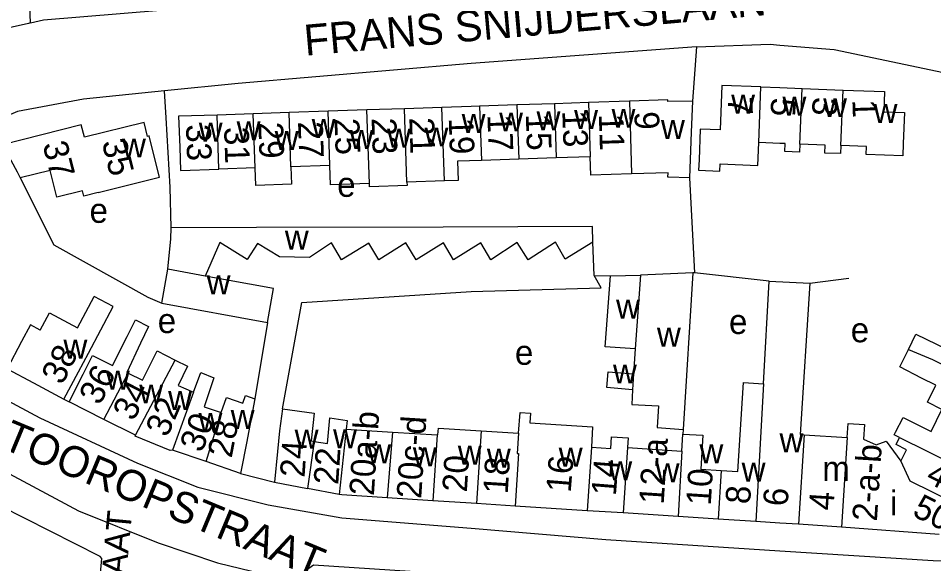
# Model space of a CAD drawing. Extents: x 163012 to 165277, y 382513 to 383987.
# Drawn here: x 163226.7 to 163374.9, y 383455.5 to 383543.8 of the extents above; entities that cross this region are included whole.
import ezdxf

# ---------------------------------------------------------------- set-up
doc = ezdxf.new("R2010")
doc.units = 0
for name, color, linetype in [('BLT_Basislijn', 7, 'Continuous'), ('BLT_Bebouwing', 7, 'Continuous'), ('BLT_Centroide', 7, 'Continuous'), ('BLT_Huisnummer', 7, 'Continuous'), ('BLT_Huisnummer_ tussenligend', 7, 'Continuous'), ('BLT_Huisnummer_reeks', 7, 'Continuous'), ('BLT_Onderverdeling_panden', 7, 'Continuous'), ('BLT_Straatnaam', 7, 'Continuous'), ('BLT_Straatnaam_verkleind', 7, 'Continuous')]:
    doc.layers.add(name, color=color, linetype=linetype)

msp = doc.modelspace()

# ---------------------------------------------------------------- linework, layer by layer
at = {"layer": 'BLT_Basislijn'}
for p, q in [((163228.67, 383543.09), (163228.47, 383548.01)), ((163336.5, 383539.25), (163335.85, 383530.43)), ((163335.38, 383517.99), (163336.2, 383502.64)), ((163319.95, 383502.19), (163319.71, 383507.62)), ((163319.95, 383502.19), (163322.56, 383502.17)), ((163336.2, 383502.64), (163335.93, 383502.63)), ((163348.28, 383501.26), (163336.2, 383502.64)), ((163354.83, 383500.96), (163361.16, 383501.75)), ((163267.05, 383494.59), (163265.02, 383482.23)), ((163234.08, 383482.17), (163234.95, 383481.73)), ((163262.68, 383470.15), (163268.2, 383468.72))]:
    msp.add_line(p, q, dxfattribs=at)
for points in [[(163228.67, 383543.09), (163230.79, 383543.58), (163300.04, 383549.39), (163313.3, 383550.28)], [(163228.67, 383543.09), (163228.34, 383543.02), (163224.25, 383542.08), (163216.86, 383540.01), (163209.47, 383536.17)], [(163336.5, 383539.25), (163300.04, 383536.55), (163262.29, 383533.3), (163250.36, 383532.09)], [(163336.5, 383539.25), (163348.44, 383539.63), (163350, 383539.5)], [(163350, 383539.5), (163358.76, 383538.78), (163377.49, 383534.85)], [(163250.36, 383532.09), (163237.27, 383530.77), (163226.57, 383528.78), (163222.26, 383526.92)], [(163251.47, 383509.94), (163251.3, 383516.48), (163250.63, 383527.73), (163250.36, 383532.09)], [(163227.04, 383517.99), (163232.46, 383507.14), (163247.69, 383498.72), (163249.94, 383497.74)], [(163196.51, 383505.1), (163196.24, 383504.16), (163196.4, 383500.95), (163198.47, 383497.97), (163214.54, 383487.31), (163217.59, 383485.88), (163230.18, 383479.13), (163245.99, 383471.81), (163255.76, 383467.91), (163267.15, 383465.05), (163279.09, 383462.98), (163300.04, 383461.31), (163321.83, 383459.48), (163350, 383457.65)], [(163269.47, 383480.61), (163272.61, 383497.84), (163300.04, 383499.62), (163321.09, 383500.21), (163319.95, 383502.19)], [(163184.33, 383500.75), (163186.32, 383498.54), (163190.13, 383495.52), (163190.16, 383495.32), (163205.31, 383484.95), (163211.17, 383482.66), (163210.82, 383481.34), (163209.54, 383479.22), (163209.54, 383478.49), (163236.44, 383464.09), (163249.33, 383458.92), (163258.94, 383455.66), (163270.08, 383452.98), (163271.42, 383453.15), (163274.48, 383455.37), (163300.04, 383453.71), (163307.65, 383453.26), (163306.76, 383444.71)], [(163334.32, 383477.28), (163334.28, 383476.53)], [(163239.37, 383447.03), (163240.21, 383456.4), (163239.99, 383456.72), (163219.65, 383466.98), (163205.67, 383474.35), (163205.09, 383474.35), (163205, 383474.12), (163204.07, 383467.92), (163192.37, 383468.83)], [(163350, 383457.65), (163374.82, 383456.04), (163379.93, 383455.86), (163382.6, 383457.33), (163384.68, 383460.02)]]:
    msp.add_lwpolyline(points, dxfattribs=at)
at = {"layer": 'BLT_Bebouwing'}
for p, q in [((163346.94, 383532.74), (163350, 383532.62)), ((163350, 383532.62), (163353.58, 383532.49)), ((163353.58, 383532.49), (163360.22, 383532.23)), ((163307.44, 383529.81), (163301.37, 383529.61)), ((163313.51, 383530.01), (163307.44, 383529.81)), ((163319, 383530.2), (163313.51, 383530.01)), ((163325.64, 383530.42), (163319, 383530.2)), ((163335.85, 383530.43), (163331.87, 383530.4)), ((163264.75, 383528.38), (163258.89, 383528.18)), ((163270.56, 383528.58), (163264.75, 383528.38)), ((163276.86, 383528.79), (163270.56, 383528.58)), ((163283.16, 383529), (163276.86, 383528.79)), ((163289.23, 383529.2), (163283.16, 383529)), ((163295.3, 383529.4), (163289.23, 383529.2)), ((163350, 383523.59), (163346.6, 383523.72)), ((163307.74, 383521.05), (163301.67, 383520.84)), ((163313.8, 383521.25), (163307.74, 383521.05)), ((163319.3, 383521.43), (163313.8, 383521.25)), ((163265.05, 383519.62), (163259.19, 383519.42)), ((163277.16, 383520.02), (163270.85, 383519.81)), ((163295.7, 383517.51), (163289.63, 383517.31)), ((163249.94, 383497.74), (163250.92, 383503.24)), ((163322.56, 383502.17), (163327.44, 383502.26)), ((163335.93, 383502.63), (163327.44, 383502.26)), ((163335.93, 383502.63), (163334.32, 383477.28)), ((163347.35, 383484.68), (163348.28, 383501.26)), ((163348.28, 383501.26), (163354.83, 383500.96)), ((163249.94, 383497.74), (163267.05, 383494.59)), ((163326.58, 383490.31), (163326.29, 383486.28)), ((163224.89, 383487.09), (163229.15, 383484.81)), ((163229.15, 383484.81), (163234.08, 383482.17)), ((163326.14, 383483.69), (163326.02, 383481.3)), ((163240.58, 383478.9), (163234.95, 383481.73)), ((163326.02, 383481.3), (163330.35, 383481.1)), ((163330.35, 383481.1), (163330.12, 383477.6)), ((163245.71, 383476.33), (163240.58, 383478.9)), ((163279.77, 383477.34), (163287.31, 383476.86)), ((163287.31, 383476.86), (163294.52, 383476.39)), ((163301.62, 383477.04), (163307.69, 383476.65)), ((163330.12, 383477.6), (163334.32, 383477.28)), ((163334.13, 383473.78), (163334.28, 383476.53)), ((163353.95, 383476.41), (163360.9, 383475.97)), ((163367.21, 383475.37), (163369.57, 383472.13)), ((163257.1, 383472.06), (163251.69, 383473.92)), ((163325.33, 383474.34), (163334.13, 383473.78)), ((163262.68, 383470.15), (163257.1, 383472.06)), ((163262.79, 383470.7), (163262.68, 383470.15)), ((163268.2, 383468.72), (163273.55, 383467.72)), ((163278.67, 383466.75), (163273.55, 383467.72)), ((163293.83, 383465.73), (163286.42, 383466.21)), ((163307.13, 383464.88), (163300.86, 383465.28)), ((163318.82, 383464.12), (163307.13, 383464.88)), ((163324.64, 383463.75), (163318.82, 383464.12)), ((163333.54, 383463.18), (163324.64, 383463.75)), ((163340.02, 383462.76), (163333.54, 383463.18)), ((163346.11, 383462.37), (163340.02, 383462.76)), ((163350, 383462.12), (163346.11, 383462.37)), ((163353.02, 383461.93), (163350, 383462.12)), ((163359.96, 383461.48), (163353.02, 383461.93)), ((163375.78, 383460.28), (163359.96, 383461.48))]:
    msp.add_line(p, q, dxfattribs=at)
for points in [[(163346.94, 383532.74), (163340.59, 383532.99), (163340.32, 383525.8), (163337.11, 383525.92), (163336.92, 383520.93), (163336.85, 383519.24), (163340.3, 383519.11), (163340.34, 383520.26), (163346.45, 383520.03), (163346.6, 383523.72)], [(163360.23, 383532.23), (163366.95, 383531.98), (163366.82, 383528.71), (163370.15, 383528.59), (163369.96, 383523.59), (163369.89, 383521.58), (163363.95, 383521.8), (163364, 383523.1), (163359.88, 383523.25)], [(163331.87, 383530.4), (163331.86, 383530.63), (163325.64, 383530.42)], [(163335.85, 383530.43), (163335.66, 383525.43), (163335.38, 383517.99)], [(163258.89, 383528.18), (163252.67, 383527.98), (163252.84, 383522.96), (163252.96, 383519.21), (163259.19, 383519.42)], [(163301.37, 383529.61), (163300.04, 383529.56), (163295.3, 383529.4)], [(163239.66, 383515.62), (163249.59, 383518.11), (163249.16, 383519.8), (163247.91, 383524.79), (163247.64, 383524.72), (163247.07, 383527), (163237.41, 383524.58)], [(163237.41, 383524.58), (163236.91, 383526.58), (163224.15, 383523.37)], [(163224.15, 383523.37), (163226.52, 383518.97), (163227.04, 383517.99)], [(163353.24, 383523.49), (163353.19, 383522.19), (163350.81, 383522.29), (163350.85, 383523.56), (163350, 383523.59)], [(163359.88, 383523.25), (163359.83, 383521.93), (163357.3, 383522.03), (163357.35, 383523.33), (163353.24, 383523.49)], [(163301.67, 383520.84), (163297.79, 383520.71), (163297.9, 383517.59), (163295.7, 383517.51)], [(163326, 383518.64), (163319.4, 383518.42), (163319.3, 383521.43)], [(163270.85, 383519.81), (163270.95, 383516.97), (163265.15, 383516.77), (163265.05, 383519.62)], [(163283.57, 383517.11), (163277.26, 383516.89), (163277.16, 383520.02)], [(163239.66, 383515.62), (163237.31, 383515.03), (163237.09, 383515.92), (163232.96, 383514.89), (163231.88, 383519.2), (163227.04, 383517.99)], [(163335.38, 383517.99), (163331.99, 383518.12), (163331.86, 383518.12), (163331.89, 383518.84), (163326, 383518.64)], [(163289.63, 383517.31), (163289.65, 383516.77), (163283.58, 383516.57), (163283.57, 383517.11)], [(163250.92, 383503.24), (163251.4, 383508.15), (163251.47, 383509.94)], [(163319.71, 383507.62), (163319.66, 383510.14), (163295.47, 383510.03), (163265.28, 383509.96), (163251.47, 383509.94)], [(163319.71, 383507.62), (163315.22, 383504.87), (163313.65, 383507.6), (163309.26, 383504.72), (163307.49, 383507.57), (163303.18, 383504.73), (163301.57, 383507.49), (163297.16, 383504.75), (163295.56, 383507.48), (163291.1, 383504.74), (163289.45, 383507.47), (163285.05, 383504.74), (163283.44, 383507.46), (163279.01, 383504.75), (163277.43, 383507.49), (163273.86, 383505.09), (163268.99, 383505.2), (163265.41, 383507.37), (163263.76, 383504.8), (163259.36, 383507.52), (163256.95, 383502.12)], [(163267.05, 383494.59), (163268.05, 383500.08), (163256.95, 383502.12)], [(163326.58, 383490.31), (163321.71, 383490.67), (163322.56, 383502.17)], [(163354.83, 383500.96), (163353.28, 383476.46), (163353.95, 383476.41)], [(163230.26, 383493.37), (163231.74, 383496.13), (163236.29, 383493.74), (163238.98, 383498.79)], [(163234.08, 383482.17), (163236.44, 383486.58), (163238.08, 383489.65), (163242.09, 383497.19), (163238.98, 383498.79)], [(163230.26, 383493.37), (163228.69, 383494.21), (163227.25, 383491.5), (163224.89, 383487.09)], [(163234.95, 383481.73), (163237.19, 383486.2), (163238.73, 383489.27), (163241.97, 383487.65), (163244.33, 383492.34), (163245.68, 383495.04), (163247.81, 383493.97), (163246.52, 383491.24), (163244.28, 383486.51), (163244.48, 383486.41)], [(163370.82, 383490.24), (163372.01, 383492.71), (163380.25, 383488.71), (163381.96, 383492.15)], [(163244.48, 383486.41), (163246.83, 383485.23), (163249.19, 383489.99), (163252.11, 383488.52)], [(163376.24, 383480.51), (163373.88, 383481.68), (163375.27, 383484.47), (163372.95, 383485.6), (163369.44, 383487.41), (163370.82, 383490.24)], [(163252.11, 383488.52), (163254.08, 383487.53), (163252.61, 383484.4), (163255.1, 383483.31)], [(163255.1, 383483.31), (163256.26, 383486.48), (163258.38, 383485.65), (163256.78, 383480.96), (163259.55, 383480.01)], [(163326.14, 383483.69), (163321.98, 383484.05), (163322.2, 383486.63), (163326.29, 383486.28)], [(163340.52, 383470.65), (163343.18, 383470.48), (163344.11, 383484.89), (163347.35, 383484.68)], [(163259.55, 383480.01), (163260.4, 383482.46), (163263.06, 383481.55), (163263.48, 383482.76), (163265.02, 383482.23)], [(163265.02, 383482.23), (163263.64, 383475.06), (163262.79, 383470.7)], [(163269.47, 383480.61), (163268.99, 383477.06), (163268.67, 383473.7), (163268.2, 383468.72)], [(163269.47, 383480.61), (163274.6, 383479.92), (163274.13, 383475.43), (163274.6, 383475.35)], [(163307.69, 383476.65), (163307.93, 383480), (163309.63, 383479.89), (163309.53, 383478.36)], [(163369.38, 383475.96), (163368.51, 383476.39), (163368.72, 383476.81), (163369.93, 383479.23), (163374.48, 383476.97), (163376.24, 383480.51)], [(163274.6, 383475.35), (163276.75, 383475), (163277.16, 383479.14), (163279.93, 383478.7), (163279.77, 383477.34)], [(163309.53, 383478.36), (163319.69, 383477.71), (163319.48, 383474.41)], [(163360.9, 383475.97), (163361.05, 383478.25), (163363.7, 383478.08), (163363.54, 383475.69), (163365.56, 383474.78), (163367.21, 383475.37)], [(163251.69, 383473.92), (163251.32, 383473.85), (163245.65, 383476.21), (163245.71, 383476.33)], [(163294.52, 383476.39), (163294.65, 383476.38), (163294.72, 383477.48), (163301.62, 383477.04)], [(163334.28, 383476.53), (163337.53, 383476.33), (163337.18, 383470.86), (163340.52, 383470.65)], [(163319.48, 383474.41), (163322.62, 383474.2), (163322.74, 383476.08), (163325.43, 383475.91), (163325.33, 383474.34)], [(163369.57, 383472.13), (163370.5, 383474), (163368.82, 383474.83), (163369.38, 383475.96)], [(163286.42, 383466.21), (163279.07, 383466.68), (163278.67, 383466.75)], [(163300.86, 383465.28), (163300.04, 383465.33), (163293.83, 383465.73)]]:
    msp.add_lwpolyline(points, dxfattribs=at)
at = {"layer": 'BLT_Onderverdeling_panden'}
for p, q in [((163346.6, 383523.72), (163346.94, 383532.74)), ((163353.24, 383523.49), (163353.58, 383532.49)), ((163359.88, 383523.25), (163360.22, 383532.23)), ((163307.44, 383529.81), (163307.74, 383521.05)), ((163313.51, 383530.01), (163313.8, 383521.25)), ((163319, 383530.2), (163319.3, 383521.43)), ((163325.64, 383530.42), (163326, 383518.64)), ((163259.19, 383519.42), (163258.89, 383528.18)), ((163265.05, 383519.62), (163264.75, 383528.38)), ((163270.85, 383519.81), (163270.56, 383528.58)), ((163277.16, 383520.02), (163276.86, 383528.79)), ((163283.57, 383517.11), (163283.16, 383529)), ((163289.63, 383517.31), (163289.23, 383529.2)), ((163295.7, 383517.51), (163295.3, 383529.4)), ((163301.37, 383529.61), (163301.67, 383520.84)), ((163256.95, 383502.12), (163250.92, 383503.24)), ((163327.44, 383502.26), (163326.58, 383490.31)), ((163245.71, 383476.33), (163252.11, 383488.52)), ((163240.58, 383478.9), (163244.48, 383486.41)), ((163326.29, 383486.28), (163326.14, 383483.69)), ((163347.35, 383484.68), (163346.11, 383462.37)), ((163255.1, 383483.31), (163251.69, 383473.92)), ((163257.1, 383472.06), (163259.55, 383480.01)), ((163279.77, 383477.34), (163278.67, 383466.75)), ((163287.31, 383476.86), (163286.42, 383466.21)), ((163294.52, 383476.39), (163293.83, 383465.73)), ((163301.62, 383477.04), (163300.86, 383465.28)), ((163353.95, 383476.41), (163353.02, 383461.93)), ((163274.6, 383475.35), (163273.55, 383467.72)), ((163360.9, 383475.97), (163359.96, 383461.48)), ((163369.38, 383475.96), (163380.85, 383470.29)), ((163319.48, 383474.41), (163318.82, 383464.12)), ((163325.33, 383474.34), (163324.64, 383463.75)), ((163334.13, 383473.78), (163333.54, 383463.18)), ((163340.52, 383470.65), (163340.02, 383462.76))]:
    msp.add_line(p, q, dxfattribs=at)
for points in [[(163370.82, 383490.24), (163374.7, 383488.6), (163386.92, 383482.55)], [(163307.69, 383476.65), (163307.49, 383473.38), (163307.67, 383473.36), (163307.13, 383464.88)], [(163369.57, 383472.13), (163371.01, 383468.98), (163378.39, 383465.33)]]:
    msp.add_lwpolyline(points, dxfattribs=at)

# ---------------------------------------------------------------- texts
at = {"layer": 'BLT_Centroide'}
for s, p in [('w', (163342.11, 383528.42)), ('w', (163350.42, 383528.08)), ('w', (163357, 383527.84)), ('w', (163365.17, 383526.89)), ('w', (163298.48, 383525.3)), ('w', (163304.55, 383525.52)), ('w', (163310.61, 383525.7)), ('w', (163316.69, 383525.92)), ('w', (163322.75, 383526.11)), ('w', (163255.92, 383523.89)), ('w', (163262.06, 383524.08)), ('w', (163274.2, 383524.48)), ('w', (163330.75, 383524.28)), ('w', (163268.23, 383522.5)), ('w', (163280.34, 383522.69)), ('w', (163286.41, 383522.88)), ('w', (163292.47, 383523.09)), ('w', (163243.51, 383521.31)), ('e', (163278.34, 383514.94)), ('e', (163238.25, 383510.73)), ('w', (163269.86, 383506.41)), ('w', (163257.2, 383499.16)), ('w', (163323.48, 383495.22)), ('e', (163249.28, 383492.88)), ('e', (163341.76, 383492.73)), ('e', (163361.47, 383491.39)), ('w', (163330.1, 383490.68)), ('w', (163234.02, 383488.73)), ('e', (163307.11, 383487.74)), ('w', (163240.89, 383483.72)), ('w', (163322.98, 383484.72)), ('w', (163246.28, 383481.48)), ('w', (163250.97, 383480.41)), ('w', (163255.88, 383476.88)), ('w', (163261.09, 383477.36)), ('w', (163271.45, 383474.17)), ('w', (163277.67, 383474.22)), ('w', (163349.94, 383473.56)), ('w', (163283.19, 383471.77)), ('w', (163336.98, 383471.8)), ('w', (163290.58, 383471.3)), ('w', (163297.86, 383471.59)), ('w', (163302.57, 383471.09)), ('w', (163314.2, 383471.23)), ('w', (163322.23, 383469.06)), ('w', (163343.81, 383468.81)), ('m', (163356.86, 383468.95)), ('w', (163329.89, 383468.72)), ('i', (163367.83, 383463.39))]:
    msp.add_text(s, height=4, dxfattribs=at).set_placement(p)
at = {"layer": 'BLT_Huisnummer'}
for s, rotation, p in [('7', 271.9176, (163341.54, 383531.09)), ('1', 271.9571, (163361.73, 383530.65)), ('13', 271.9541, (163314.77, 383528.85)), ('9', 271.9571, (163326.43, 383528.71)), ('29', 271.9173, (163265.57, 383527.01)), ('25', 271.9173, (163277.9, 383527.62)), ('21', 271.9173, (163290.01, 383527.76)), ('17', 271.9176, (163302.65, 383528.22)), ('33', 271.9137, (163253.85, 383526.64)), ('38', 63.368, (163233.83, 383484.33)), ('34', 63.3661, (163245.38, 383478.48)), ('28', 79.0112, (163261.24, 383472.54)), ('24', 86.324, (163273.05, 383469.43)), ('22', 86.324, (163278.5, 383468.25)), ('20', 86.3146, (163299.32, 383467.05)), ('18', 86.3213, (163305.93, 383466.75)), ('14', 85.4647, (163323.44, 383466.44)), ('10', 86.3181, (163338.8, 383464.89)), ('6', 86.3332, (163351.25, 383464.76))]:
    msp.add_text(s, height=4, rotation=rotation, dxfattribs=at).set_placement(p)
at = {"layer": 'BLT_Huisnummer_ tussenligend'}
for s, rotation, p in [('5', 265.9571, (163348.65, 383531.07)), ('3', 265.9571, (163355.36, 383531.17)), ('27', 271.9173, (163271.99, 383527.11)), ('23', 271.9173, (163283.9, 383527.68)), ('19', 271.9176, (163296.39, 383527.69)), ('15', 271.9541, (163308.86, 383528.32)), ('11', 271.9571, (163320.68, 383528.31)), ('31', 271.9173, (163260.02, 383526.2)), ('36', 63.3661, (163239.92, 383481.04)), ('32', 67.0707, (163250.85, 383475.86)), ('30', 69.0707, (163256.44, 383473.37)), ('16', 85.4647, (163316.13, 383466.97)), ('48', 333.5857, (163373.42, 383468.85)), ('8', 86.3332, (163345.16, 383465.11)), ('4', 86.3254, (163358.66, 383464.1))]:
    msp.add_text(s, height=4, rotation=rotation, dxfattribs=at).set_placement(p)
at = {"layer": 'BLT_Huisnummer_reeks'}
for s, rotation, p in [('37', 284.0862, (163230.62, 383523.45)), ('35', 284.0994, (163240.2, 383523.8)), ('20a-b', 86.324, (163284.27, 383466.47)), ('20c-d', 86.3146, (163291.93, 383465.99)), ('12-a', 86.3181, (163331.18, 383465.07)), ('2-a-b', 86.3254, (163365.7, 383462.32)), ('50', 333.6931, (163371.25, 383463.38))]:
    msp.add_text(s, height=4, rotation=rotation, dxfattribs=at).set_placement(p)
at = {"layer": 'BLT_Straatnaam'}
for s, rotation, p in [('FRANS SNIJDERSLAAN', 5.041, (163273.18, 383537.78)), ('JAN TOOROPSTRAAT', 337.4406, (163210.43, 383479.87))]:
    msp.add_text(s, height=5, rotation=rotation, dxfattribs=at).set_placement(p)
at = {"layer": 'BLT_Straatnaam_verkleind'}
msp.add_text('ANTON MAUVESTRAAT', height=4, rotation=84.6065, dxfattribs=at).set_placement((163239.48, 383403.83))

doc.saveas('drawing.dxf')
